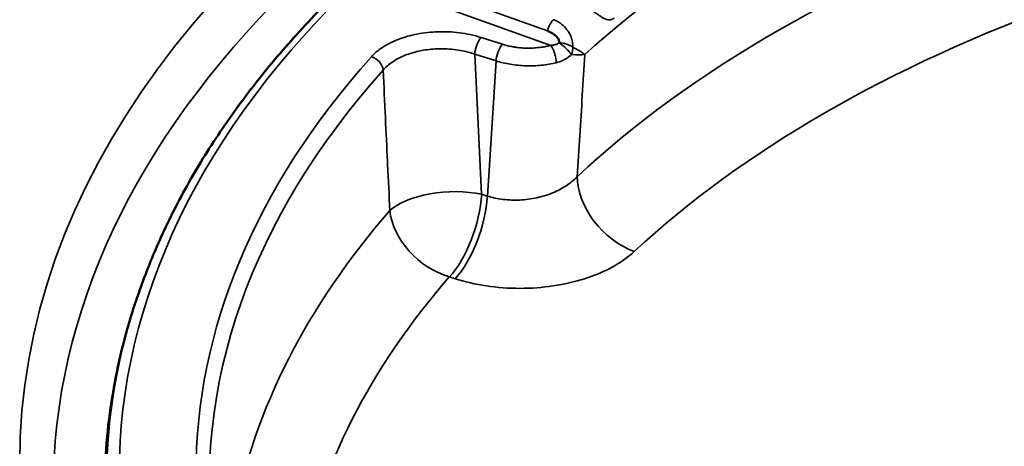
# Model space of a CAD drawing. Header units: millimetres. Extents: x 50 to 3176, y 50 to 2109.
# Tile 351 of 656: x 375.66 to 390.36, y 1806.29 to 1812.66. Entities that reach past the tile are written whole.
import ezdxf

# ---------------------------------------------------------------- set-up
doc = ezdxf.new("R2010")
doc.units = ezdxf.units.MM
doc.header["$LTSCALE"] = 10
doc.layers.add('Visible (ISO)', color=7, linetype='Continuous', lineweight=50)
doc.layers.add('Visible Narrow (ISO)', color=7, linetype='Continuous', lineweight=35)

msp = doc.modelspace()

# ---------------------------------------------------------------- linework, layer by layer
at = {"layer": 'Visible (ISO)'}
for points, knots in [([(380.6136, 1813.2773), (380.3582, 1813.0353), (380.1149, 1812.7888), (379.6537, 1812.2876), (379.4357, 1812.033), (379.0258, 1811.5162), (378.8339, 1811.2542), (378.4768, 1810.7235), (378.3117, 1810.455), (378.0089, 1809.9123), (377.8713, 1809.6381), (377.7476, 1809.3616)], [1.80884967, 1.80884967, 1.80884967, 1.80884967, 1.86778259, 1.86778259, 1.9267155, 1.9267155, 1.98564841, 1.98564841, 2.04458132, 2.04458132, 2.10351424, 2.10351424, 2.10351424, 2.10351424]), ([(383.718, 1812.3194), (383.7175, 1812.3231), (383.717, 1812.3269), (383.7163, 1812.3305), (383.7149, 1812.3376), (383.7131, 1812.3445), (383.7109, 1812.3513), (383.7085, 1812.3583), (383.7055, 1812.3652), (383.7022, 1812.3716), (383.6992, 1812.3773), (383.6958, 1812.3828), (383.6921, 1812.388), (383.691, 1812.3894), (383.6899, 1812.3909), (383.6888, 1812.3924), (383.6851, 1812.3971), (383.6812, 1812.4017), (383.6771, 1812.4062), (383.6748, 1812.4087), (383.6724, 1812.4112), (383.67, 1812.4136), (383.6689, 1812.4148), (383.6677, 1812.4159), (383.6666, 1812.4171), (383.6616, 1812.4219), (383.6565, 1812.4267), (383.6509, 1812.4315), (383.6494, 1812.4328), (383.6478, 1812.4342), (383.6463, 1812.4355), (383.6406, 1812.4402), (383.6345, 1812.4448), (383.6279, 1812.4495), (383.6243, 1812.452), (383.6206, 1812.4545), (383.6167, 1812.4569), (383.6077, 1812.4626), (383.5977, 1812.4682), (383.5869, 1812.4738), (383.5848, 1812.4748), (383.5827, 1812.4759), (383.5805, 1812.477), (383.5706, 1812.4819), (383.56, 1812.4867), (383.5489, 1812.4916), (383.5453, 1812.4931), (383.5417, 1812.4946), (383.538, 1812.4962)], [0, 0, 0, 0, 0.0485651, 0.0485651, 0.0485651, 0.1419796, 0.1419796, 0.1419796, 0.2402619, 0.2402619, 0.2402619, 0.3272567, 0.3272567, 0.3272567, 0.3522153, 0.3522153, 0.3522153, 0.4338755, 0.4338755, 0.4338755, 0.4788026, 0.4788026, 0.4788026, 0.5, 0.5, 0.5, 0.5885544, 0.5885544, 0.5885544, 0.6129973, 0.6129973, 0.6129973, 0.699598, 0.699598, 0.699598, 0.7463079, 0.7463079, 0.7463079, 0.8536084, 0.8536084, 0.8536084, 0.8741953, 0.8741953, 0.8741953, 0.9695625, 0.9695625, 0.9695625, 1, 1, 1, 1]), ([(377.7476, 1809.3616), (377.6475, 1809.1378), (377.5564, 1808.9123), (377.3922, 1808.4585), (377.3193, 1808.2302), (377.1918, 1807.7713), (377.1373, 1807.5407), (377.047, 1807.0779), (377.0112, 1806.8457), (376.9584, 1806.3804), (376.9415, 1806.1472), (376.934, 1805.9139)], [2.10351424, 2.10351424, 2.10351424, 2.10351424, 2.15034683, 2.15034683, 2.19717942, 2.19717942, 2.24401201, 2.24401201, 2.2908446, 2.2908446, 2.33767719, 2.33767719, 2.33767719, 2.33767719])]:
    msp.add_open_spline(points, degree=3, knots=knots, dxfattribs=at)
at = {"layer": 'Visible Narrow (ISO)'}
for p, q in [((380.7512, 1813.2954), (383.5874, 1812.2791)), ((383.538, 1812.4962), (381.0825, 1813.376)), ((382.868, 1812.2949), (382.5503, 1812.3967)), ((382.5572, 1810.0568), (382.4538, 1812.15)), ((382.7716, 1812.0483), (382.4538, 1812.15)), ((382.7716, 1812.0483), (382.6418, 1810.0297)), ((382.5572, 1810.0568), (382.6417, 1810.0297)), ((382.075, 1808.8234), (382.1596, 1808.7964))]:
    msp.add_line(p, q, dxfattribs=at)
msp.add_ellipse((401.8194, 1806.0454), major_axis=(26.1573, 0), ratio=0.5773503, dxfattribs=at)
for centre, major_axis, ratio, start_param, end_param in [((401.8194, 1805.6478), (25.6575, 0), 0.5773503, 6.264668, 9.4432953), ((401.8194, 1805.6372), (-21, 0), 0.5773503, 5.2786085, 5.7169664), ((401.8194, 1803.9225), (21, 0), 0.5773503, 2.1269688, 2.5853427), ((401.8194, 1805.8821), (-24.6727, 0), 0.5773503, 5.7358405, 6.8305301), ((401.8194, 1803.106), (20, 0), 0.5773503, 2.1269688, 2.5854177), ((383.6293, 1812.4995), (0.0675, 0.1883), 0.4305599, 0.6940813, 1.7412788), ((382.5503, 1812.2334), (-0.061, -0.1905), 0.3958454, 3.821494, 5.2875566), ((382.868, 1812.1317), (0.061, 0.1905), 0.3958454, 0.6799142, 2.145976), ((383.5874, 1812.1158), (-0.0509, 0.1934), 0.3390141, 4.1090232, 5.6225884), ((383.7695, 1812.2248), (-0.146, 0.1367), 0.1971761, 3.8631575, 5.2491558), ((383.7695, 1812.2248), (-0.1945, 0.0466), 0.4291094, 3.9647766, 5.0812592), ((383.7695, 1812.2248), (-0.0286, -0.1979), 0.7292372, 1.2419298, 1.824433), ((401.8194, 1805.8821), (-23.5269, 0), 0.5773503, 5.8068874, 6.7594832), ((380.9111, 1811.9466), (-0.1491, 0.1333), 0.7256192, 3.8215662, 5.2876428), ((401.8194, 1805.7359), (-23.328, 0), 0.5773503, 5.8068874, 6.3575738), ((401.8176, 1801.1367), (25.5103, 0), 0.5773503, 2.4285662, 2.4285684), ((384.8338, 1810.0186), (0.6805, -0.7327), 0.6934358, 3.7843215, 5.353723), ((382.0751, 1809.64), (0.9987, 0.0494), 0.4539149, 1.0447157, 2.6453819), ((382.0751, 1809.64), (-0.3048, -0.9524), 0.3958454, 0.6796576, 2.1459574), ((382.1597, 1809.6129), (0.3048, 0.9524), 0.3958454, 3.821384, 5.2874247), ((401.8194, 1803.8372), (-23.0836, 0), 0.5773503, 5.8182899, 6.1765675), ((382.075, 1809.64), (-0.7548, 0.656), 0.7298959, 0.6696664, 2.1358092), ((401.8194, 1801.1357), (25.5128, 0), 0.5773503, 2.5127214, 2.5127428), ((401.8194, 1805.7732), (-24.8613, 0), 0.5773503, 6.0305051, 6.8305301), ((401.8194, 1800.7382), (25.0129, 0), 0.5773503, 2.5181793, 2.5181895), ((401.8194, 1803.106), (-22.0891, 0), 0.5773503, 5.8183005, 6.1765675)]:
    msp.add_ellipse(centre, major_axis=major_axis, ratio=ratio, start_param=start_param, end_param=end_param, dxfattribs=at)
for points, knots in [([(383.9501, 1812.948), (383.9731, 1812.939), (383.9966, 1812.9285), (384.0359, 1812.9088), (384.0517, 1812.9004), (384.0754, 1812.8869), (384.0835, 1812.8822), (384.1083, 1812.8673), (384.1249, 1812.8567), (384.1481, 1812.8415), (384.1548, 1812.837), (384.1759, 1812.8226), (384.1901, 1812.8127), (384.2122, 1812.7969), (384.2202, 1812.7912), (384.2412, 1812.776), (384.254, 1812.7666), (384.2743, 1812.7518), (384.2821, 1812.7462), (384.3032, 1812.7312), (384.3162, 1812.7221), (384.3341, 1812.7102), (384.3396, 1812.7067), (384.3584, 1812.6949), (384.3711, 1812.6876), (384.3867, 1812.6798), (384.3902, 1812.6781), (384.405, 1812.6714), (384.4157, 1812.6675), (384.4294, 1812.6638), (384.4328, 1812.663), (384.4455, 1812.6605), (384.4543, 1812.6596), (384.4664, 1812.6598), (384.4698, 1812.66), (384.4818, 1812.6613), (384.4899, 1812.6633), (384.5003, 1812.6671), (384.503, 1812.6682), (384.5139, 1812.6731), (384.5217, 1812.6779), (384.5308, 1812.6848), (384.5324, 1812.6861), (384.534, 1812.6874)], [0, 0, 0, 0, 0.09090909, 0.09090909, 0.15096179, 0.15096179, 0.18181818, 0.18181818, 0.24623395, 0.24623395, 0.27272727, 0.27272727, 0.33016904, 0.33016904, 0.36363636, 0.36363636, 0.41901512, 0.41901512, 0.45454545, 0.45454545, 0.51722095, 0.51722095, 0.54545455, 0.54545455, 0.61597585, 0.61597585, 0.63636364, 0.63636364, 0.70451788, 0.70451788, 0.72727273, 0.72727273, 0.79131471, 0.79131471, 0.81818182, 0.81818182, 0.885258, 0.885258, 0.90909091, 0.90909091, 0.98332114, 0.98332114, 0.99999999, 0.99999999, 0.99999999, 0.99999999]), ([(383.9164, 1812.2543), (383.9168, 1812.2634), (383.9168, 1812.2725), (383.9161, 1812.2947), (383.915, 1812.3077), (383.9127, 1812.3249), (383.912, 1812.3293), (383.9089, 1812.3468), (383.9059, 1812.3599), (383.9016, 1812.3752), (383.901, 1812.3774), (383.8998, 1812.3813), (383.8993, 1812.3829), (383.8939, 1812.4), (383.888, 1812.4152), (383.8804, 1812.4322), (383.8794, 1812.4342), (383.8715, 1812.4509), (383.8636, 1812.4653), (383.853, 1812.4824), (383.8511, 1812.4854), (383.847, 1812.4917), (383.8448, 1812.4949), (383.8334, 1812.5112), (383.8235, 1812.5239), (383.8119, 1812.5372), (383.8109, 1812.5384), (383.7986, 1812.5522), (383.7866, 1812.5643), (383.7696, 1812.5796), (383.7652, 1812.5834), (383.7569, 1812.5902), (383.7531, 1812.5933), (383.7338, 1812.6083), (383.7177, 1812.6193), (383.6837, 1812.6392), (383.6659, 1812.6481), (383.6416, 1812.6582), (383.6355, 1812.6606), (383.6293, 1812.6628)], [0, 0, 0, 0, 0.05463383, 0.05463383, 0.13190339, 0.13190339, 0.15780604, 0.15780604, 0.23664381, 0.23664381, 0.25, 0.25, 0.2599756, 0.2599756, 0.35326773, 0.35326773, 0.36578545, 0.36578545, 0.45823539, 0.45823539, 0.47832018, 0.47832018, 0.5, 0.5, 0.58917002, 0.58917002, 0.59765022, 0.59765022, 0.69124967, 0.69124967, 0.72319036, 0.72319036, 0.75, 0.75, 0.85657162, 0.85657162, 0.96450198, 0.96450198, 1, 1, 1, 1]), ([(382.868, 1812.2949), (382.8887, 1812.2886), (382.9094, 1812.2828), (382.9304, 1812.2775), (382.9518, 1812.2721), (382.9733, 1812.2672), (382.9951, 1812.2629), (383.0131, 1812.2594), (383.0312, 1812.2562), (383.0495, 1812.2535), (383.0662, 1812.2509), (383.083, 1812.2487), (383.1, 1812.2468), (383.1271, 1812.2438), (383.1546, 1812.2415), (383.1824, 1812.2401), (383.1954, 1812.2394), (383.2086, 1812.2389), (383.2217, 1812.2386), (383.2496, 1812.238), (383.2776, 1812.2381), (383.3054, 1812.2391), (383.3195, 1812.2396), (383.3335, 1812.2403), (383.3475, 1812.2412), (383.3644, 1812.2423), (383.3811, 1812.2438), (383.3978, 1812.2455), (383.4206, 1812.2479), (383.4433, 1812.2508), (383.4658, 1812.2544), (383.4879, 1812.2578), (383.5099, 1812.2618), (383.5319, 1812.2664), (383.5504, 1812.2702), (383.5689, 1812.2745), (383.5874, 1812.2791)], [0, 0, 0, 0, 0.0919139, 0.0919139, 0.0919139, 0.1857903, 0.1857903, 0.1857903, 0.263017, 0.263017, 0.263017, 0.3333333, 0.3333333, 0.3333333, 0.4451874, 0.4451874, 0.4451874, 0.4979371, 0.4979371, 0.4979371, 0.6099219, 0.6099219, 0.6099219, 0.6666667, 0.6666667, 0.6666667, 0.7353291, 0.7353291, 0.7353291, 0.8293792, 0.8293792, 0.8293792, 0.9217849, 0.9217849, 0.9217849, 1, 1, 1, 1]), ([(383.5874, 1812.2791), (383.6002, 1812.2798), (383.6125, 1812.2811), (383.6286, 1812.2838), (383.6328, 1812.2846), (383.6443, 1812.287), (383.6515, 1812.2888), (383.6662, 1812.2933), (383.6737, 1812.296), (383.6839, 1812.3003), (383.6868, 1812.3016), (383.6999, 1812.3078), (383.7093, 1812.3133), (383.718, 1812.3194)], [0, 0, 0, 0, 0.24560146, 0.24560146, 0.33333333, 0.33333333, 0.49097469, 0.49097469, 0.66666667, 0.66666667, 0.74070655, 0.74070655, 0.99999952, 0.99999952, 0.99999952, 0.99999952]), ([(381.0879, 1811.9111), (381.1063, 1811.9325), (381.1268, 1811.9532), (381.1719, 1811.9929), (381.1964, 1812.0118), (381.2282, 1812.0336), (381.2339, 1812.0373), (381.2733, 1812.0629), (381.3097, 1812.0832), (381.3781, 1812.116), (381.4092, 1812.1291), (381.4725, 1812.1528), (381.5047, 1812.1633), (381.5708, 1812.1822), (381.6048, 1812.1905), (381.6537, 1812.2006), (381.6681, 1812.2034), (381.7219, 1812.2128), (381.7619, 1812.2181), (381.8429, 1812.2258), (381.8838, 1812.2281), (381.9311, 1812.229), (381.9376, 1812.2291), (382.0322, 1812.2298), (382.1205, 1812.2234), (382.2463, 1812.2039), (382.2857, 1812.1963), (382.3628, 1812.1781), (382.4005, 1812.1675), (382.4427, 1812.1537), (382.4482, 1812.1519), (382.4538, 1812.15)], [0.00001513, 0.00001513, 0.00001513, 0.00001513, 0.07527411, 0.07527411, 0.15065133, 0.15065133, 0.16666667, 0.16666667, 0.26100422, 0.26100422, 0.33333333, 0.33333333, 0.40249002, 0.40249002, 0.47160811, 0.47160811, 0.5, 0.5, 0.57721459, 0.57721459, 0.65452959, 0.65452959, 0.66666667, 0.66666667, 0.83333333, 0.83333333, 0.91077189, 0.91077189, 0.9881374, 0.9881374, 0.9999884, 0.9999884, 0.9999884, 0.9999884]), ([(383.8968, 1812.1411), (383.8767, 1812.1224), (383.8332, 1812.0882), (383.7581, 1812.0474), (383.7008, 1812.0279), (383.6703, 1812.0203)], [0, 0, 0, 0, 0.33333333, 0.66666667, 0.99994763, 0.99994763, 0.99994763, 0.99994763]), ([(384.0968, 1812.1412), (384.0825, 1812.1525), (384.0661, 1812.1644), (384.0479, 1812.1768), (384.0309, 1812.1883), (384.0122, 1812.2002), (383.992, 1812.2123), (383.9905, 1812.2132), (383.989, 1812.2141), (383.9875, 1812.215), (383.9656, 1812.228), (383.9418, 1812.2412), (383.9164, 1812.2543)], [0.00000003, 0.00000003, 0.00000003, 0.00000003, 0.33333333, 0.33333333, 0.33333333, 0.64411922, 0.64411922, 0.64411922, 0.66666667, 0.66666667, 0.66666667, 1, 1, 1, 1]), ([(383.9845, 1810.3234), (383.9973, 1810.5259), (384.0216, 1810.931), (384.0593, 1811.5368), (384.0842, 1811.9399), (384.0968, 1812.1412)], [0, 0, 0, 0, 0.33333333, 0.66666667, 0.99999344, 0.99999344, 0.99999344, 0.99999344]), ([(381.0879, 1811.911), (381.0981, 1811.6717), (381.1086, 1811.4344), (381.1303, 1810.9804), (381.1415, 1810.7634), (381.1527, 1810.5321), (381.1535, 1810.5169), (381.1653, 1810.2706), (381.1757, 1810.0406), (381.1861, 1809.8124)], [0, 0, 0, 0, 0.33333333, 0.33333333, 0.64467541, 0.64467541, 0.66666667, 0.66666667, 0.99988526, 0.99988526, 0.99988526, 0.99988526]), ([(383.9845, 1810.3234), (383.9612, 1810.2969), (383.9345, 1810.2716), (383.8764, 1810.2233), (383.845, 1810.2003), (383.7844, 1810.161), (383.756, 1810.1444), (383.6906, 1810.1098), (383.6531, 1810.0924), (383.5754, 1810.0607), (383.5352, 1810.0465), (383.4576, 1810.0229), (383.4205, 1810.0133), (383.3401, 1809.9956), (383.2966, 1809.988), (383.209, 1809.9766), (383.1649, 1809.9727), (383.0814, 1809.969), (383.0421, 1809.9688), (382.9601, 1809.9715), (382.9173, 1809.9748), (382.8333, 1809.985), (382.792, 1809.9919), (382.7141, 1810.0088), (382.6773, 1810.0185), (382.6418, 1810.0298)], [0.00000026, 0.00000026, 0.00000026, 0.00000026, 0.08889751, 0.08889751, 0.17781985, 0.17781985, 0.25, 0.25, 0.33689008, 0.33689008, 0.42369296, 0.42369296, 0.5, 0.5, 0.58651721, 0.58651721, 0.67297361, 0.67297361, 0.75, 0.75, 0.83510361, 0.83510361, 0.92017177, 0.92017177, 1, 1, 1, 1]), ([(382.1596, 1808.7964), (382.31, 1808.7486), (382.6194, 1808.6769), (383.1319, 1808.6398), (383.6268, 1808.6766), (384.104, 1808.785), (384.5201, 1808.9596), (384.7381, 1809.1146), (384.8338, 1809.2021)], [0.00000019, 0.00000019, 0.00000019, 0.00000019, 0.16666667, 0.33333333, 0.5, 0.66666667, 0.83333333, 1, 1, 1, 1])]:
    msp.add_open_spline(points, degree=3, knots=knots, dxfattribs=at)
for points in [[(382.5503, 1812.3967), (382.4401, 1812.4297), (382.2221, 1812.4776), (381.9068, 1812.4904), (381.5893, 1812.4564), (381.3072, 1812.3766), (381.0625, 1812.2522), (380.9541, 1812.16), (380.9111, 1812.1099)], [(383.8969, 1812.1411), (383.9764, 1812.138), (384.0435, 1812.1371), (384.0968, 1812.1412)], [(383.6703, 1812.0203), (383.5993, 1812.0027), (383.4499, 1811.9772), (383.2157, 1811.9691), (382.9838, 1811.9917), (382.8394, 1812.0265), (382.7716, 1812.0483)]]:
    msp.add_open_spline(points, degree=3, dxfattribs=at)

doc.saveas('drawing.dxf')
